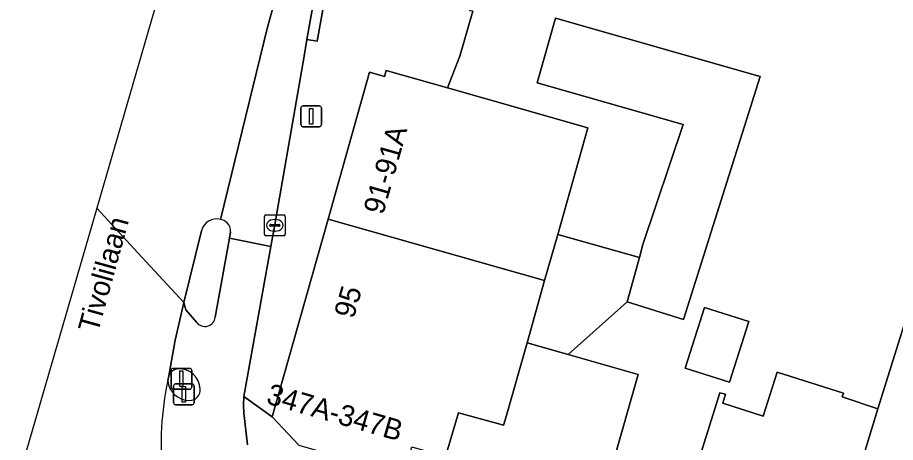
# Model space of a CAD drawing. Extents: x 163147 to 163550, y 380933 to 381639.
# Drawn here: x 163146.62 to 163188.81, y 381231.45 to 381251.85 of the extents above; entities that cross this region are included whole.
import ezdxf

# ---------------------------------------------------------------- set-up
doc = ezdxf.new("R2010")
doc.units = 0
for name, color, linetype in [('IMGEO_Drukknoppaal', 7, 'Continuous'), ('IMGEO_Erf', 7, 'Continuous'), ('IMGEO_Fietspad_gesloten', 7, 'Continuous'), ('IMGEO_Kolk', 7, 'Continuous'), ('IMGEO_Lichtmast', 7, 'Continuous'), ('IMGEO_Openbare_ruimte_label', 7, 'Continuous'), ('IMGEO_Pand', 7, 'Continuous'), ('IMGEO_Pand_nummerreeks', 7, 'Continuous'), ('IMGEO_Rijbaan_lokaal_gesloten', 7, 'Continuous'), ('IMGEO_Verkeerseiland_open', 7, 'Continuous'), ('IMGEO_Verkeersregelinstallatiepaal', 7, 'Continuous'), ('IMGEO_Voetpad_open', 7, 'Continuous')]:
    doc.layers.add(name, color=color, linetype=linetype)

msp = doc.modelspace()

# ---------------------------------------------------------------- linework, layer by layer
at = {"layer": 'IMGEO_Drukknoppaal'}
for p, q in [((163154.214, 381234.265), (163155.004, 381234.265)), ((163155.004, 381234.265), (163154.214, 381234.265)), ((163154.114, 381233.365), (163154.114, 381234.165)), ((163154.114, 381234.165), (163154.114, 381233.365)), ((163155.104, 381234.165), (163155.104, 381233.365)), ((163155.104, 381233.365), (163155.104, 381234.165)), ((163155.004, 381233.265), (163154.214, 381233.265)), ((163154.214, 381233.265), (163155.004, 381233.265))]:
    msp.add_line(p, q, dxfattribs=at)
msp.add_lwpolyline([(163154.534, 381234.14), (163154.684, 381234.14), (163154.684, 381233.39), (163154.534, 381233.39), (163154.534, 381234.14)], dxfattribs=at)
for centre, start, end in [((163154.214, 381234.165), 90, 180), ((163154.214, 381234.165), 90, 180), ((163155.004, 381234.165), 0, 90), ((163155.004, 381234.165), 360, 90), ((163154.214, 381233.365), 180, 270), ((163154.214, 381233.365), 180, 270), ((163155.004, 381233.365), 270, 0), ((163155.004, 381233.365), 270, 0)]:
    msp.add_arc(centre, 0.1, start, end, dxfattribs=at)
at = {"layer": 'IMGEO_Erf'}
for points in [[(163180.341, 381214.735), (163180.515, 381215.288), (163175.366, 381216.905), (163175.232, 381216.475), (163174.945, 381216.565), (163176.478, 381221.446), (163177.976, 381226.217), (163180.368, 381233.834), (163180.637, 381233.769), (163180.507, 381233.34), (163182.46, 381232.721), (163183.126, 381234.823), (163186.309, 381233.814), (163186.257, 381233.642), (163187.968, 381233.07), (163193.271, 381250), (163197.467, 381263.396), (163206.151, 381278.206), (163217.937, 381290.687), (163232.209, 381300.168)], [(163168.503, 381252.157), (163167.882, 381250), (163167.275, 381248.476), (163169.141, 381247.947), (163174.033, 381246.56), (163172.58, 381241.44), (163176.505, 381240.326), (163176.676, 381240.949), (163178.615, 381246.72), (163171.597, 381248.709), (163172.477, 381251.813), (163182.305, 381249.026), (163179.49, 381240.083), (163178.632, 381237.357), (163175.923, 381238.21), (163173.077, 381235.679), (163176.449, 381234.721), (163175.408, 381231.061)]]:
    msp.add_lwpolyline(points, dxfattribs=at)
msp.add_lwpolyline([(163181.759, 381237.258), (163180.836, 381234.349), (163178.711, 381235.023), (163179.634, 381237.932)], close=True, dxfattribs=at)
at = {"layer": 'IMGEO_Fietspad_gesloten'}
for points in [[(163188.546, 381358.485), (163166.425, 381280.691), (163160.804, 381259.231), (163158.638, 381251.39), (163156.371, 381242.161)], [(163156.848, 381241.558), (163156.808, 381241.263), (163158.792, 381240.856), (163158.975, 381241.822), (163160.391, 381250), (163160.529, 381250.797), (163161.194, 381254.541), (163161.275, 381254.943), (163161.793, 381257.499), (163168.406, 381281.262), (163179.271, 381319.843)]]:
    msp.add_lwpolyline(points, dxfattribs=at)
for centre, radius, start, end in [((163156.189, 381241.421), 0.762, 49.2244, 76.2042), ((163156.343, 381241.623), 0.509, 352.6947, 47.5013)]:
    msp.add_arc(centre, radius, start, end, dxfattribs=at)
at = {"layer": 'IMGEO_Kolk'}
for p, q in [((163158.483, 381241.447), (163158.483, 381242.299)), ((163158.558, 381242.373), (163159.41, 381242.373)), ((163159.484, 381242.299), (163159.484, 381241.447)), ((163158.742, 381241.867), (163158.742, 381241.879)), ((163158.785, 381241.916), (163159.183, 381241.916)), ((163158.971, 381242.153), (163158.996, 381242.153)), ((163159.226, 381241.879), (163159.226, 381241.867)), ((163159.18, 381241.83), (163158.782, 381241.83)), ((163158.994, 381241.593), (163158.969, 381241.593)), ((163159.41, 381241.373), (163158.558, 381241.373))]:
    msp.add_line(p, q, dxfattribs=at)
for points in [[(163158.483, 381241.447), (163158.483, 381242.299)], [(163158.558, 381242.373), (163159.41, 381242.373)], [(163159.484, 381242.299), (163159.484, 381241.447)], [(163159.41, 381241.373), (163158.558, 381241.373)]]:
    msp.add_lwpolyline(points, dxfattribs=at)
for centre, radius, start, end in [((163158.56, 381242.297), 0.0765, 91.552, 178.448), ((163158.56, 381242.297), 0.0765, 91.552, 178.448), ((163159.408, 381242.297), 0.0765, 1.552, 88.448), ((163159.408, 381242.297), 0.0765, 1.552, 88.448), ((163158.782, 381241.876), 0.0403, 85.8775, 175.7526), ((163158.779, 381241.866), 0.0366, 178.938, 274.7102), ((163159.183, 381241.873), 0.043, 264.8664, 352.4533), ((163159.187, 381241.878), 0.0386, 1.7309, 96.639), ((163158.56, 381241.449), 0.0765, 181.552, 268.448), ((163158.56, 381241.449), 0.0765, 181.552, 268.448), ((163159.408, 381241.449), 0.0765, 271.552, 358.448), ((163159.408, 381241.449), 0.0765, 271.552, 358.448)]:
    msp.add_arc(centre, radius, start, end, dxfattribs=at)
for centre, major_axis, ratio, start_param, end_param in [((163158.97, 381241.873), (-0.387, 0.002), 0.722429, 4.712389, 7.853982), ((163158.995, 381241.873), (-0.39, 0.002), 0.717154, 1.570796, 4.712389)]:
    msp.add_ellipse(centre, major_axis=major_axis, ratio=ratio, start_param=start_param, end_param=end_param, dxfattribs=at)
at = {"layer": 'IMGEO_Lichtmast'}
for p, q in [((163160.234, 381246.708), (163160.234, 381247.508)), ((163160.234, 381247.508), (163160.234, 381246.708)), ((163160.334, 381247.608), (163161.124, 381247.608)), ((163161.124, 381247.608), (163160.334, 381247.608)), ((163161.224, 381247.508), (163161.224, 381246.708)), ((163161.224, 381246.708), (163161.224, 381247.508)), ((163161.124, 381246.608), (163160.334, 381246.608)), ((163160.334, 381246.608), (163161.124, 381246.608))]:
    msp.add_line(p, q, dxfattribs=at)
msp.add_lwpolyline([(163160.654, 381247.483), (163160.804, 381247.483), (163160.804, 381246.733), (163160.654, 381246.733), (163160.654, 381247.483)], dxfattribs=at)
for centre, start, end in [((163160.334, 381247.508), 90, 180), ((163160.334, 381247.508), 90, 180), ((163161.124, 381247.508), 0, 90), ((163161.124, 381247.508), 360, 90), ((163160.334, 381246.708), 180, 270), ((163160.334, 381246.708), 180, 270), ((163161.124, 381246.708), 270, 0), ((163161.124, 381246.708), 270, 0)]:
    msp.add_arc(centre, 0.1, start, end, dxfattribs=at)
at = {"layer": 'IMGEO_Pand'}
for points in [[(163197.467, 381263.396), (163193.271, 381250), (163187.968, 381233.07), (163185.688, 381225.607), (163194.481, 381222.941), (163195.229, 381225.435), (163196.932, 381224.923), (163196.994, 381225.122), (163199.837, 381234.214), (163198.12, 381234.746), (163198.91, 381237.241), (163200.62, 381236.705), (163200.798, 381237.291), (163199.103, 381237.833), (163199.852, 381240.328), (163201.591, 381239.789), (163204.5, 381249.095), (163202.78, 381249.641), (163202.893, 381250), (163203.56, 381252.116), (163205.283, 381251.598), (163205.464, 381252.19)], [(163175.408, 381231.061), (163176.449, 381234.721), (163173.077, 381235.679), (163171.103, 381236.239), (163170.064, 381232.578), (163169.979, 381232.279), (163169.689, 381232.359), (163167.805, 381232.876), (163167.19, 381230.781)], [(163185.688, 381225.607), (163187.968, 381233.07), (163186.257, 381233.642), (163186.309, 381233.814), (163183.126, 381234.823), (163182.46, 381232.721), (163180.507, 381233.34), (163180.637, 381233.769), (163180.368, 381233.834), (163177.976, 381226.217), (163176.478, 381221.446), (163174.945, 381216.565), (163175.232, 381216.475), (163175.366, 381216.905), (163180.515, 381215.288), (163180.341, 381214.735)]]:
    msp.add_lwpolyline(points, dxfattribs=at)
for points in [[(163172.477, 381251.813), (163171.597, 381248.709), (163178.615, 381246.72), (163176.676, 381240.949), (163176.505, 381240.326), (163175.923, 381238.21), (163178.632, 381237.357), (163179.49, 381240.083), (163182.305, 381249.026)], [(163174.033, 381246.56), (163169.141, 381247.947), (163167.275, 381248.476), (163164.33, 381249.31), (163164.25, 381249.02), (163163.54, 381249.22), (163161.541, 381242.174), (163171.949, 381239.219), (163172.58, 381241.44)], [(163171.103, 381236.239), (163171.949, 381239.219), (163161.541, 381242.174), (163158.85, 381232.69), (163160.13, 381231.32), (163164.38, 381230.11), (163164.58, 381230.83), (163165.38, 381230.6), (163165.56, 381231.24), (163167.19, 381230.781), (163167.805, 381232.876), (163169.689, 381232.359), (163169.979, 381232.279), (163170.064, 381232.578)], [(163172.58, 381241.44), (163171.949, 381239.219), (163171.103, 381236.239), (163173.077, 381235.679), (163175.923, 381238.21), (163176.505, 381240.326)], [(163178.711, 381235.023), (163180.836, 381234.349), (163181.759, 381237.258), (163179.634, 381237.932)]]:
    msp.add_lwpolyline(points, close=True, dxfattribs=at)
at = {"layer": 'IMGEO_Rijbaan_lokaal_gesloten'}
for points in [[(163259.417, 381623.955), (163248.38, 381600.231), (163214.721, 381501.163), (163212.433, 381491.793), (163200.685, 381443.671), (163197.503, 381419.325), (163194.029, 381392.739), (163150.426, 381242.7), (163152.402, 381240.561), (163154.603, 381238.177), (163155.457, 381241.614)], [(163156.371, 381242.161), (163158.638, 381251.39), (163160.804, 381259.231), (163166.425, 381280.691), (163188.546, 381358.485)], [(163153.837, 381234.421), (163153.889, 381234.643), (163154.2, 381236.369), (163154.603, 381238.177), (163152.402, 381240.561), (163150.426, 381242.7), (163146.618, 381229.596)]]:
    msp.add_lwpolyline(points, dxfattribs=at)
for centre, radius, start, end in [((163156.191, 381241.424), 0.759, 76.3041, 165.4942), ((163168.04, 381231.388), 14.523, 167.9472, 185.8702)]:
    msp.add_arc(centre, radius, start, end, dxfattribs=at)
at = {"layer": 'IMGEO_Verkeerseiland_open'}
for points in [[(163155.457, 381241.614), (163154.603, 381238.177), (163154.704, 381237.813), (163155.223, 381237.225)], [(163156.119, 381237.46), (163156.808, 381241.263), (163156.848, 381241.558)], [(163153.889, 381234.643), (163153.837, 381234.421)]]:
    msp.add_lwpolyline(points, dxfattribs=at)
for centre, radius, start, end in [((163156.191, 381241.424), 0.759, 76.3041, 165.4942), ((163156.189, 381241.421), 0.762, 49.2244, 76.2042), ((163156.343, 381241.623), 0.509, 352.6947, 47.5013), ((163155.625, 381237.52), 0.498, 216.2836, 353.1091), ((163154.375, 381234.473), 0.515, 93.3671, 160.6937), ((163154.382, 381233.969), 1.018, 2.6289, 92.0653), ((163154.861, 381234.499), 1.026, 184.3471, 272.0916), ((163154.897, 381233.977), 0.504, 270.1154, 4.4921)]:
    msp.add_arc(centre, radius, start, end, dxfattribs=at)
at = {"layer": 'IMGEO_Verkeersregelinstallatiepaal'}
for p, q in [((163153.998, 381234.109), (163153.998, 381234.909)), ((163153.998, 381234.909), (163153.998, 381234.109)), ((163154.098, 381235.009), (163154.888, 381235.009)), ((163154.888, 381235.009), (163154.098, 381235.009)), ((163154.988, 381234.909), (163154.988, 381234.109)), ((163154.988, 381234.109), (163154.988, 381234.909)), ((163154.888, 381234.009), (163154.098, 381234.009)), ((163154.098, 381234.009), (163154.888, 381234.009))]:
    msp.add_line(p, q, dxfattribs=at)
msp.add_lwpolyline([(163154.418, 381234.884), (163154.568, 381234.884), (163154.568, 381234.134), (163154.418, 381234.134), (163154.418, 381234.884)], dxfattribs=at)
for centre, start, end in [((163154.098, 381234.909), 90, 180), ((163154.098, 381234.909), 90, 180), ((163154.888, 381234.909), 0, 90), ((163154.888, 381234.909), 360, 90), ((163154.098, 381234.109), 180, 270), ((163154.098, 381234.109), 180, 270), ((163154.888, 381234.109), 270, 0), ((163154.888, 381234.109), 270, 0)]:
    msp.add_arc(centre, 0.1, start, end, dxfattribs=at)
at = {"layer": 'IMGEO_Voetpad_open'}
for points in [[(163163.54, 381249.22), (163164.25, 381249.02), (163164.33, 381249.31), (163167.275, 381248.476), (163167.882, 381250), (163168.503, 381252.157), (163168.354, 381252.169), (163168.559, 381252.891), (163165.88, 381253.641), (163165.917, 381253.773), (163164.683, 381254.152), (163178.814, 381304.825)], [(163161.275, 381254.943), (163161.194, 381254.541), (163161.686, 381254.454), (163161.021, 381250.71), (163160.529, 381250.797), (163160.391, 381250), (163158.975, 381241.822), (163158.792, 381240.856), (163157.497, 381233.663), (163158.85, 381232.69), (163161.541, 381242.174), (163163.54, 381249.22)], [(163157.499, 381232.874), (163157.481, 381233.248), (163157.497, 381233.663), (163158.792, 381240.856), (163156.808, 381241.263), (163156.119, 381237.46)], [(163155.223, 381237.225), (163154.704, 381237.813), (163154.603, 381238.177), (163154.2, 381236.369), (163153.889, 381234.643)], [(163160.13, 381231.32), (163158.85, 381232.69), (163157.497, 381233.663), (163157.481, 381233.248), (163157.499, 381232.874), (163157.667, 381231.335)], [(163157.667, 381231.335), (163157.499, 381232.874)]]:
    msp.add_lwpolyline(points, dxfattribs=at)
msp.add_lwpolyline([(163160.529, 381250.797), (163161.021, 381250.71), (163161.686, 381254.454), (163161.194, 381254.541)], close=True, dxfattribs=at)
for centre, radius, start, end in [((163155.625, 381237.52), 0.498, 216.2836, 353.1091), ((163154.375, 381234.473), 0.515, 93.3671, 160.6937), ((163154.382, 381233.969), 1.018, 2.6289, 92.0653), ((163168.04, 381231.388), 14.523, 167.9472, 185.8702), ((163154.861, 381234.499), 1.026, 184.3471, 272.0916), ((163154.897, 381233.977), 0.504, 270.1154, 4.4921)]:
    msp.add_arc(centre, radius, start, end, dxfattribs=at)

# ---------------------------------------------------------------- texts
at = {"layer": 'IMGEO_Openbare_ruimte_label'}
msp.add_text('Tivolilaan', height=1, rotation=74.574, dxfattribs=at).set_placement((163150.477, 381236.667))
at = {"layer": 'IMGEO_Pand_nummerreeks'}
for s, rotation, p in [('91-91A', 74.1637, (163164.187, 381242.342)), ('95', 74.1579, (163162.773, 381237.355)), ('347A-347B', 344.1062, (163158.523, 381233.337))]:
    msp.add_text(s, height=1, rotation=rotation, dxfattribs=at).set_placement(p)

doc.saveas('drawing.dxf')
